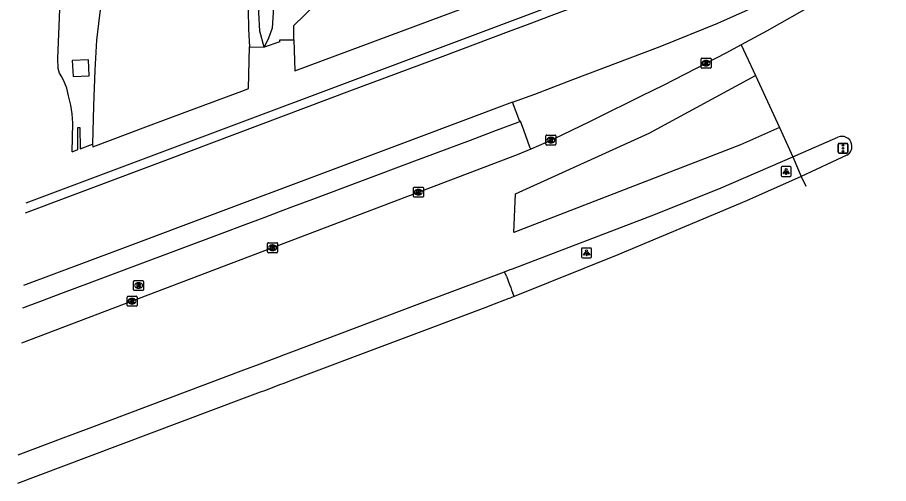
# Model space of a CAD drawing. Extents: x 157466 to 158888, y 383063 to 384677.
# Drawn here: x 157692.4 to 157780.1, y 383063.3 to 383110.3 of the extents above; entities that cross this region are included whole.
import ezdxf

# ---------------------------------------------------------------- set-up
doc = ezdxf.new("R2010")
doc.units = 0
for name, color, linetype in [('IMGEO_Berm_groen', 7, 'Continuous'), ('IMGEO_Berm_open', 7, 'Continuous'), ('IMGEO_Kolk', 7, 'Continuous'), ('IMGEO_Lichtpunt', 7, 'Continuous'), ('IMGEO_Muur', 7, 'Continuous'), ('IMGEO_OVBaan_gesloten', 7, 'Continuous'), ('IMGEO_Rijbaan_autosnelweg', 7, 'Continuous'), ('IMGEO_Rijbaan_autoweg', 7, 'Continuous'), ('IMGEO_Rijbaan_lokaal_gesloten', 7, 'Continuous'), ('IMGEO_Rijbaan_regionaal_gesloten', 7, 'Continuous'), ('IMGEO_Rioolput', 7, 'Continuous'), ('IMGEO_Verkeerseiland_open', 7, 'Continuous'), ('IMGEO_Verkeersregelinstallatiepaal', 7, 'Continuous')]:
    doc.layers.add(name, color=color, linetype=linetype)

msp = doc.modelspace()

# ---------------------------------------------------------------- linework, layer by layer
at = {"layer": 'IMGEO_Berm_groen'}
for points in [[(157729.025, 383203.662), (157727.761, 383193.552), (157726.371, 383184.659), (157725.074, 383175.363), (157723.505, 383163.144), (157722.748, 383156.454), (157721.928, 383148.344), (157721.138, 383140.69), (157720.763, 383130.044), (157719.755, 383121.647), (157719.319, 383120.108), (157718.519, 383118.781), (157718.334, 383117.837), (157718.208, 383116.717), (157718.178, 383111.275), (157718.046, 383109.168), (157717.687, 383108.165), (157717.258, 383107.26)], [(157717.258, 383107.26), (157716.805, 383108.885), (157716.719, 383110.754), (157716.901, 383113.419), (157716.99, 383118.687), (157717.576, 383121.413)], [(157718.823, 383107.819), (157717.258, 383107.26)], [(157718.823, 383107.819), (157718.82, 383108.003), (157720.229, 383108.011)], [(157715.75, 383107.289), (157717.258, 383107.26)], [(157699.635, 383104.392), (157699.561, 383106.005), (157697.921, 383105.93), (157697.995, 383104.317), (157699.635, 383104.392)], [(157742.987, 383099.764), (157742.241, 383101.737)], [(157697.894, 383096.722), (157698.491, 383096.946), (157698.486, 383099.178), (157698.695, 383099.187), (157698.724, 383097.026), (157699.945, 383097.486)], [(157741.647, 383084.189), (157741.954, 383083.369), (157742.065, 383083.073), (157742.165, 383082.807), (157742.279, 383082.502)]]:
    msp.add_lwpolyline(points, dxfattribs=at)
at = {"layer": 'IMGEO_Berm_open'}
for points in [[(157692.923, 383081.008), (157694.661, 383081.657), (157697.019, 383082.542), (157699.656, 383083.531), (157704.207, 383085.239), (157713.015, 383088.535), (157715.32, 383089.4), (157717.23, 383090.117), (157718.893, 383090.741), (157720.143, 383091.211), (157722.132, 383091.957), (157732.162, 383095.714), (157738.015, 383097.907), (157740.642, 383098.891), (157740.652, 383098.895), (157742.832, 383099.706), (157742.987, 383099.764)], [(157744.079, 383096.982), (157744.005, 383097.183), (157743.382, 383098.91), (157743.062, 383099.796), (157742.987, 383099.764)], [(157741.647, 383084.189), (157741.455, 383084.645)], [(157742.417, 383082.156), (157742.279, 383082.502)]]:
    msp.add_lwpolyline(points, dxfattribs=at)
at = {"layer": 'IMGEO_Kolk'}
for p, q in [((157761.242, 383105.227), (157761.242, 383106.079)), ((157761.317, 383106.153), (157762.169, 383106.153)), ((157761.73, 383105.933), (157761.755, 383105.933)), ((157762.243, 383106.079), (157762.243, 383105.227)), ((157762.169, 383105.153), (157761.317, 383105.153)), ((157761.753, 383105.373), (157761.728, 383105.373)), ((157745.616, 383097.485), (157745.616, 383098.337)), ((157745.691, 383098.411), (157746.543, 383098.411)), ((157746.104, 383098.191), (157746.129, 383098.191)), ((157746.617, 383098.337), (157746.617, 383097.485)), ((157746.543, 383097.411), (157745.691, 383097.411)), ((157746.127, 383097.631), (157746.102, 383097.631)), ((157732.276, 383092.23), (157732.276, 383093.082)), ((157732.351, 383093.156), (157733.203, 383093.156)), ((157732.764, 383092.936), (157732.789, 383092.936)), ((157733.277, 383093.082), (157733.277, 383092.23)), ((157733.203, 383092.156), (157732.351, 383092.156)), ((157732.787, 383092.376), (157732.762, 383092.376)), ((157717.592, 383086.639), (157717.592, 383087.491)), ((157717.667, 383087.565), (157718.519, 383087.565)), ((157718.08, 383087.345), (157718.105, 383087.345)), ((157718.593, 383087.491), (157718.593, 383086.639)), ((157718.519, 383086.565), (157717.667, 383086.565)), ((157718.103, 383086.785), (157718.078, 383086.785)), ((157703.44, 383081.251), (157703.44, 383082.103)), ((157703.515, 383082.177), (157704.367, 383082.177)), ((157704.441, 383082.103), (157704.441, 383081.251)), ((157704.367, 383081.177), (157703.515, 383081.177)), ((157703.951, 383081.397), (157703.926, 383081.397)), ((157703.928, 383081.957), (157703.953, 383081.957))]:
    msp.add_line(p, q, dxfattribs=at)
for points in [[(157761.242, 383105.227), (157761.242, 383106.079)], [(157761.317, 383106.153), (157762.169, 383106.153)], [(157761.563, 383105.853), (157761.686, 383105.853), (157761.686, 383105.702), (157761.816, 383105.853), (157761.98, 383105.853), (157761.834, 383105.702), (157761.987, 383105.453), (157761.835, 383105.453), (157761.75, 383105.617), (157761.686, 383105.55), (157761.686, 383105.453), (157761.563, 383105.453), (157761.563, 383105.853)], [(157762.243, 383106.079), (157762.243, 383105.227)], [(157762.169, 383105.153), (157761.317, 383105.153)], [(157745.616, 383097.485), (157745.616, 383098.337)], [(157745.691, 383098.411), (157746.543, 383098.411)], [(157745.937, 383098.111), (157746.06, 383098.111), (157746.06, 383097.96), (157746.19, 383098.111), (157746.354, 383098.111), (157746.208, 383097.96), (157746.361, 383097.711), (157746.209, 383097.711), (157746.124, 383097.875), (157746.06, 383097.808), (157746.06, 383097.711), (157745.937, 383097.711), (157745.937, 383098.111)], [(157746.617, 383098.337), (157746.617, 383097.485)], [(157746.543, 383097.411), (157745.691, 383097.411)], [(157732.276, 383092.23), (157732.276, 383093.082)], [(157732.351, 383093.156), (157733.203, 383093.156)], [(157732.597, 383092.856), (157732.72, 383092.856), (157732.72, 383092.705), (157732.85, 383092.856), (157733.014, 383092.856), (157732.868, 383092.705), (157733.021, 383092.456), (157732.869, 383092.456), (157732.784, 383092.62), (157732.72, 383092.553), (157732.72, 383092.456), (157732.597, 383092.456), (157732.597, 383092.856)], [(157733.277, 383093.082), (157733.277, 383092.23)], [(157733.203, 383092.156), (157732.351, 383092.156)], [(157717.592, 383086.639), (157717.592, 383087.491)], [(157717.667, 383087.565), (157718.519, 383087.565)], [(157717.913, 383087.265), (157718.036, 383087.265), (157718.036, 383087.114), (157718.166, 383087.265), (157718.33, 383087.265), (157718.184, 383087.114), (157718.337, 383086.865), (157718.185, 383086.865), (157718.1, 383087.029), (157718.036, 383086.962), (157718.036, 383086.865), (157717.913, 383086.865), (157717.913, 383087.265)], [(157718.593, 383087.491), (157718.593, 383086.639)], [(157718.519, 383086.565), (157717.667, 383086.565)], [(157703.44, 383081.251), (157703.44, 383082.103)], [(157703.515, 383082.177), (157704.367, 383082.177)], [(157704.441, 383082.103), (157704.441, 383081.251)], [(157704.367, 383081.177), (157703.515, 383081.177)], [(157703.761, 383081.877), (157703.884, 383081.877), (157703.884, 383081.726), (157704.014, 383081.877), (157704.178, 383081.877), (157704.032, 383081.726), (157704.185, 383081.477), (157704.033, 383081.477), (157703.948, 383081.641), (157703.884, 383081.574), (157703.884, 383081.477), (157703.761, 383081.477), (157703.761, 383081.877)]]:
    msp.add_lwpolyline(points, dxfattribs=at)
for centre, start, end in [((157761.319, 383106.077), 91.55205, 178.44795), ((157761.319, 383106.077), 91.55205, 178.44795), ((157762.167, 383106.077), 1.55205, 88.44795), ((157762.167, 383106.077), 1.55205, 88.44795), ((157761.319, 383105.229), 181.55205, 268.44795), ((157761.319, 383105.229), 181.55205, 268.44795), ((157762.167, 383105.229), 271.55205, 358.44795), ((157762.167, 383105.229), 271.55205, 358.44795), ((157745.693, 383098.335), 91.55205, 178.44795), ((157745.693, 383098.335), 91.55205, 178.44795), ((157746.541, 383098.335), 1.55205, 88.44795), ((157746.541, 383098.335), 1.55205, 88.44795), ((157745.693, 383097.487), 181.55205, 268.44795), ((157745.693, 383097.487), 181.55205, 268.44795), ((157746.541, 383097.487), 271.55205, 358.44795), ((157746.541, 383097.487), 271.55205, 358.44795), ((157732.353, 383093.08), 91.55205, 178.44795), ((157732.353, 383093.08), 91.55205, 178.44795), ((157733.201, 383093.08), 1.55205, 88.44795), ((157733.201, 383093.08), 1.55205, 88.44795), ((157732.353, 383092.232), 181.55205, 268.44795), ((157732.353, 383092.232), 181.55205, 268.44795), ((157733.201, 383092.232), 271.55205, 358.44795), ((157733.201, 383092.232), 271.55205, 358.44795), ((157717.669, 383087.489), 91.55205, 178.44795), ((157717.669, 383087.489), 91.55205, 178.44795), ((157718.517, 383087.489), 1.55205, 88.44795), ((157718.517, 383087.489), 1.55205, 88.44795), ((157717.669, 383086.641), 181.55205, 268.44795), ((157717.669, 383086.641), 181.55205, 268.44795), ((157718.517, 383086.641), 271.55205, 358.44795), ((157718.517, 383086.641), 271.55205, 358.44795), ((157703.517, 383082.101), 91.55205, 178.44795), ((157703.517, 383082.101), 91.55205, 178.44795), ((157704.365, 383082.101), 1.55205, 88.44795), ((157704.365, 383082.101), 1.55205, 88.44795), ((157703.517, 383081.253), 181.55205, 268.44795), ((157703.517, 383081.253), 181.55205, 268.44795), ((157704.365, 383081.253), 271.55205, 358.44795), ((157704.365, 383081.253), 271.55205, 358.44795)]:
    msp.add_arc(centre, 0.0765, start, end, dxfattribs=at)
for centre, major_axis, ratio, start_param, end_param in [((157761.729, 383105.653), (-0.387, 0.002), 0.722429, 4.712389, 7.853982), ((157761.754, 383105.653), (-0.39, 0.002), 0.717154, 1.570796, 4.712389), ((157746.103, 383097.911), (-0.387, 0.002), 0.722429, 4.712389, 7.853982), ((157746.128, 383097.911), (-0.39, 0.002), 0.717154, 1.570796, 4.712389), ((157732.763, 383092.656), (-0.387, 0.002), 0.722429, 4.712389, 7.853982), ((157732.788, 383092.656), (-0.39, 0.002), 0.717154, 1.570796, 4.712389), ((157718.079, 383087.065), (-0.387, 0.002), 0.722429, 4.712389, 7.853982), ((157718.104, 383087.065), (-0.39, 0.002), 0.717154, 1.570796, 4.712389), ((157703.927, 383081.677), (-0.387, 0.002), 0.722429, 4.712389, 7.853982), ((157703.952, 383081.677), (-0.39, 0.002), 0.717154, 1.570796, 4.712389)]:
    msp.add_ellipse(centre, major_axis=major_axis, ratio=ratio, start_param=start_param, end_param=end_param, dxfattribs=at)
at = {"layer": 'IMGEO_Lichtpunt'}
for p, q in [((157770.207, 383095.236), (157769.399, 383095.236)), ((157770.207, 383095.236), (157769.399, 383095.236)), ((157769.305, 383095.141), (157769.305, 383094.334)), ((157769.305, 383095.141), (157769.305, 383094.334)), ((157770.301, 383094.334), (157770.301, 383095.141)), ((157770.301, 383094.334), (157770.301, 383095.141)), ((157769.399, 383094.24), (157770.207, 383094.24)), ((157769.399, 383094.24), (157770.207, 383094.24)), ((157749.211, 383086.942), (157749.211, 383086.135)), ((157749.211, 383086.942), (157749.211, 383086.135)), ((157750.113, 383087.037), (157749.305, 383087.037)), ((157750.113, 383087.037), (157749.305, 383087.037)), ((157750.207, 383086.135), (157750.207, 383086.942)), ((157750.207, 383086.135), (157750.207, 383086.942)), ((157749.305, 383086.041), (157750.113, 383086.041)), ((157749.305, 383086.041), (157750.113, 383086.041))]:
    msp.add_line(p, q, dxfattribs=at)
for points in [[(157769.679, 383094.805), (157769.718, 383094.777), (157769.53, 383094.515), (157769.492, 383094.542), (157769.679, 383094.805)], [(157769.781, 383094.757), (157769.828, 383094.757), (157769.828, 383094.435), (157769.781, 383094.435), (157769.781, 383094.757)], [(157769.891, 383094.777), (157769.929, 383094.804), (157770.116, 383094.542), (157770.077, 383094.514), (157769.891, 383094.777)], [(157749.585, 383086.606), (157749.624, 383086.578), (157749.436, 383086.316), (157749.398, 383086.343), (157749.585, 383086.606)], [(157749.687, 383086.558), (157749.734, 383086.558), (157749.734, 383086.236), (157749.687, 383086.236), (157749.687, 383086.558)], [(157749.797, 383086.578), (157749.835, 383086.605), (157750.022, 383086.343), (157749.983, 383086.315), (157749.797, 383086.578)]]:
    msp.add_lwpolyline(points, dxfattribs=at)
for centre in [(157769.804, 383094.939), (157749.71, 383086.74)]:
    msp.add_circle(centre, 0.0994, dxfattribs=at)
for centre, start, end in [((157769.399, 383095.141), 90, 180), ((157769.399, 383095.141), 90, 180), ((157770.207, 383095.141), 0, 90), ((157770.207, 383095.141), 0, 90), ((157769.399, 383094.334), 180, 270), ((157769.399, 383094.334), 180, 270), ((157770.207, 383094.334), 270, 0), ((157770.207, 383094.334), 270, 360), ((157749.305, 383086.942), 90, 180), ((157749.305, 383086.942), 90, 180), ((157750.113, 383086.942), 0, 90), ((157750.113, 383086.942), 0, 90), ((157749.305, 383086.135), 180, 270), ((157749.305, 383086.135), 180, 270), ((157750.113, 383086.135), 270, 0), ((157750.113, 383086.135), 270, 360)]:
    msp.add_arc(centre, 0.0946, start, end, dxfattribs=at)
at = {"layer": 'IMGEO_Muur'}
for points in [[(157693.209, 383090.59), (157697.953, 383092.375), (157707.327, 383095.892), (157716.879, 383099.488), (157725.883, 383102.852), (157735.275, 383106.365), (157741.859, 383108.831), (157743.76, 383109.539), (157746.153, 383110.462), (157750.953, 383112.268), (157753.871, 383113.395)], [(157746.794, 383111.622), (157693.238, 383091.552)]]:
    msp.add_lwpolyline(points, dxfattribs=at)
at = {"layer": 'IMGEO_OVBaan_gesloten'}
for points in [[(157771.333, 383094.251), (157765.8, 383091.786), (157758.057, 383088.533), (157752.86, 383086.348), (157742.417, 383082.156)], [(157771.333, 383094.251), (157771.793, 383093.257)], [(157742.417, 383082.156), (157742.135, 383082.043), (157742.021, 383081.997), (157741.893, 383081.948), (157739.978, 383081.212), (157739.719, 383081.115), (157720.045, 383073.714), (157719.13, 383073.37), (157718.875, 383073.274), (157717.266, 383072.669), (157716.837, 383072.507), (157715.22, 383071.899), (157699.623, 383066.032), (157697.037, 383065.059), (157692.394, 383063.312)]]:
    msp.add_lwpolyline(points, dxfattribs=at)
at = {"layer": 'IMGEO_Rijbaan_autosnelweg'}
for points in [[(157709.034, 383205.342), (157708.353, 383198.758), (157707.16, 383186.429), (157706.118, 383175.959), (157705.037, 383164.541), (157704.227, 383154.5), (157703.319, 383144.138), (157702.617, 383132.814), (157701.999, 383124.246), (157701.763, 383119.805), (157701.702, 383117.923), (157700.958, 383112.845), (157700.662, 383110.477), (157700.344, 383107.982), (157700.204, 383104.938), (157700.046, 383101.364), (157699.945, 383097.486)], [(157697.894, 383096.722), (157697.987, 383099.624), (157697.917, 383100.554), (157697.766, 383101.411), (157697.541, 383102.376), (157697.354, 383103.12), (157697.132, 383103.709), (157696.87, 383104.269), (157696.644, 383104.634), (157696.497, 383105.115), (157696.45, 383106.13), (157696.766, 383113.571), (157697.219, 383123.498), (157697.626, 383131.974), (157698.275, 383140.962), (157698.836, 383149.125), (157699.516, 383158.059), (157700.079, 383165.552), (157700.871, 383173.865), (157701.679, 383183.014), (157702.509, 383192.024), (157703.373, 383200.256)], [(157715.44, 383112.809), (157715.618, 383111.033), (157715.665, 383109.085), (157715.75, 383107.289)], [(157699.945, 383097.486), (157699.984, 383097.237), (157705.595, 383099.335), (157709.282, 383100.714), (157715.25, 383102.946), (157715.662, 383103.1), (157715.75, 383107.289)]]:
    msp.add_lwpolyline(points, dxfattribs=at)
at = {"layer": 'IMGEO_Rijbaan_autoweg'}
for points in [[(157720.229, 383108.011), (157720.219, 383109.446), (157723.473, 383112.632), (157723.805, 383120.63), (157724.334, 383130.728), (157724.847, 383138.707), (157725.578, 383148.661), (157726.129, 383155.819), (157726.941, 383165.805), (157728.017, 383175.816), (157728.742, 383183.442), (157729.701, 383193.587), (157730.745, 383202.454), (157731.705, 383211.346), (157732.405, 383217.824), (157733.562, 383227.199), (157735.241, 383240.434), (157736.808, 383253.184), (157738.701, 383268.213), (157740.276, 383281.976), (157741.994, 383297.344)], [(157720.229, 383108.011), (157720.33, 383104.877), (157741.824, 383112.916), (157742.288, 383117.737)]]:
    msp.add_lwpolyline(points, dxfattribs=at)
at = {"layer": 'IMGEO_Rijbaan_lokaal_gesloten'}
for points in [[(157742.241, 383101.737), (157744.503, 383102.53), (157748.327, 383104.014), (157757.104, 383107.333), (157762.931, 383109.672), (157768.506, 383112.188), (157774.039, 383114.998), (157779.721, 383118.166), (157789.739, 383124.312), (157800.32, 383130.851), (157811.034, 383137.47), (157820.807, 383143.567), (157831.48, 383150.154), (157841.31, 383156.253)], [(157742.241, 383101.737), (157731.989, 383097.85), (157722.295, 383094.249), (157712.804, 383090.692), (157702.716, 383086.9), (157692.99, 383083.266)]]:
    msp.add_lwpolyline(points, dxfattribs=at)
at = {"layer": 'IMGEO_Rijbaan_regionaal_gesloten'}
for points in [[(157793.239, 383124.775), (157790.328, 383122.833), (157786.24, 383119.966), (157782.021, 383117.184), (157777.414, 383114.383), (157772.643, 383111.611), (157767.904, 383108.913), (157765.289, 383107.502)], [(157765.289, 383107.502), (157763.718, 383106.655), (157760.731, 383105.109), (157758.524, 383103.969), (157757.419, 383103.398), (157755.289, 383102.353), (157750.554, 383100.005), (157750.018, 383099.747), (157746.387, 383098.001), (157745.625, 383097.665), (157744.079, 383096.982)], [(157765.289, 383107.502), (157766.712, 383104.414)], [(157769.128, 383099.169), (157765.205, 383097.415), (157742.395, 383088.586), (157742.55, 383092.48), (157756.013, 383098.607), (157766.712, 383104.414)], [(157766.712, 383104.414), (157769.128, 383099.169)], [(157769.128, 383099.169), (157770.491, 383096.21)], [(157770.491, 383096.21), (157775.026, 383098.2)], [(157744.079, 383096.982), (157742.708, 383096.437), (157692.816, 383077.442)], [(157741.455, 383084.645), (157742.018, 383084.857), (157742.141, 383084.903), (157742.25, 383084.945), (157756.662, 383090.44), (157763.264, 383093.086), (157770.491, 383096.21)], [(157775.91, 383096.391), (157771.333, 383094.251)], [(157692.48, 383066.216), (157696.986, 383067.911), (157699.624, 383068.904), (157715.197, 383074.764), (157716.827, 383075.378), (157717.266, 383075.543), (157718.87, 383076.146), (157719.124, 383076.242), (157720.032, 383076.584), (157732.657, 383081.335), (157739.838, 383084.037), (157741.455, 383084.645)]]:
    msp.add_lwpolyline(points, dxfattribs=at)
for centre, radius, start, end in [((157775.429, 383097.278), 1.006, 14.85857, 113.5888), ((157775.434, 383097.273), 1.002, 298.36856, 15.21011)]:
    msp.add_arc(centre, radius, start, end, dxfattribs=at)
at = {"layer": 'IMGEO_Rioolput'}
for p, q in [((157704.166, 383083.753), (157705.018, 383083.753)), ((157704.091, 383082.827), (157704.091, 383083.679)), ((157704.602, 383082.973), (157704.577, 383082.973)), ((157704.579, 383083.533), (157704.604, 383083.533)), ((157705.092, 383083.679), (157705.092, 383082.827)), ((157705.018, 383082.753), (157704.166, 383082.753))]:
    msp.add_line(p, q, dxfattribs=at)
for points in [[(157704.166, 383083.753), (157705.018, 383083.753)], [(157704.091, 383082.827), (157704.091, 383083.679)], [(157704.68, 383083.451), (157704.428, 383083.453), (157704.428, 383083.053)], [(157704.428, 383083.053), (157704.552, 383083.053), (157704.552, 383083.215), (157704.563, 383083.215)], [(157704.606, 383083.372), (157704.552, 383083.372), (157704.552, 383083.291)], [(157704.552, 383083.291), (157704.604, 383083.291)], [(157704.61, 383083.186), (157704.681, 383083.053), (157704.821, 383083.053), (157704.756, 383083.179)], [(157705.092, 383083.679), (157705.092, 383082.827)], [(157705.018, 383082.753), (157704.166, 383082.753)]]:
    msp.add_lwpolyline(points, dxfattribs=at)
for centre, radius, start, end in [((157704.168, 383083.677), 0.0765, 91.55205, 178.44795), ((157704.168, 383083.677), 0.0765, 91.55205, 178.44795), ((157705.016, 383083.677), 0.0765, 1.55205, 88.44795), ((157705.016, 383083.677), 0.0765, 1.55205, 88.44795), ((157704.562, 383083.162), 0.0533, 26.02933, 88.69889), ((157704.588, 383083.48), 0.19, 274.7715, 282.96867), ((157704.612, 383083.276), 0.0964, 77.00612, 93.18647), ((157704.626, 383083.333), 0.0378, 276.66336, 79.67722), ((157704.679, 383083.341), 0.109, 350.36119, 89.41601), ((157704.677, 383083.341), 0.112, 277.58423, 350.98172), ((157704.661, 383083.126), 0.108, 29.51342, 73.79051), ((157704.168, 383082.829), 0.0765, 181.55205, 268.44795), ((157704.168, 383082.829), 0.0765, 181.55205, 268.44795), ((157705.016, 383082.829), 0.0765, 271.55205, 358.44795), ((157705.016, 383082.829), 0.0765, 271.55205, 358.44795)]:
    msp.add_arc(centre, radius, start, end, dxfattribs=at)
for centre, major_axis, ratio, start_param, end_param in [((157704.578, 383083.253), (-0.387, 0.002), 0.722429, 4.712389, 7.853982), ((157704.603, 383083.253), (-0.39, 0.002), 0.717154, 1.570796, 4.712389)]:
    msp.add_ellipse(centre, major_axis=major_axis, ratio=ratio, start_param=start_param, end_param=end_param, dxfattribs=at)
at = {"layer": 'IMGEO_Verkeerseiland_open'}
msp.add_lwpolyline([(157770.491, 383096.21), (157771.333, 383094.251)], dxfattribs=at)
at = {"layer": 'IMGEO_Verkeersregelinstallatiepaal'}
for p, q in [((157775.032, 383096.678), (157775.032, 383097.478)), ((157775.032, 383097.478), (157775.032, 383096.678)), ((157775.132, 383097.578), (157775.922, 383097.578)), ((157775.922, 383097.578), (157775.132, 383097.578)), ((157776.022, 383097.478), (157776.022, 383096.678)), ((157776.022, 383096.678), (157776.022, 383097.478)), ((157775.922, 383096.578), (157775.132, 383096.578)), ((157775.132, 383096.578), (157775.922, 383096.578))]:
    msp.add_line(p, q, dxfattribs=at)
for centre in [(157775.527, 383097.368), (157775.527, 383097.078), (157775.527, 383096.788)]:
    msp.add_circle(centre, 0.085, dxfattribs=at)
for centre, start, end in [((157775.132, 383097.478), 90, 180), ((157775.132, 383097.478), 90, 180), ((157775.922, 383097.478), 0, 90), ((157775.922, 383097.478), 360, 90), ((157775.132, 383096.678), 180, 270), ((157775.132, 383096.678), 180, 270), ((157775.922, 383096.678), 270, 0), ((157775.922, 383096.678), 270, 0)]:
    msp.add_arc(centre, 0.1, start, end, dxfattribs=at)

doc.saveas('drawing.dxf')
